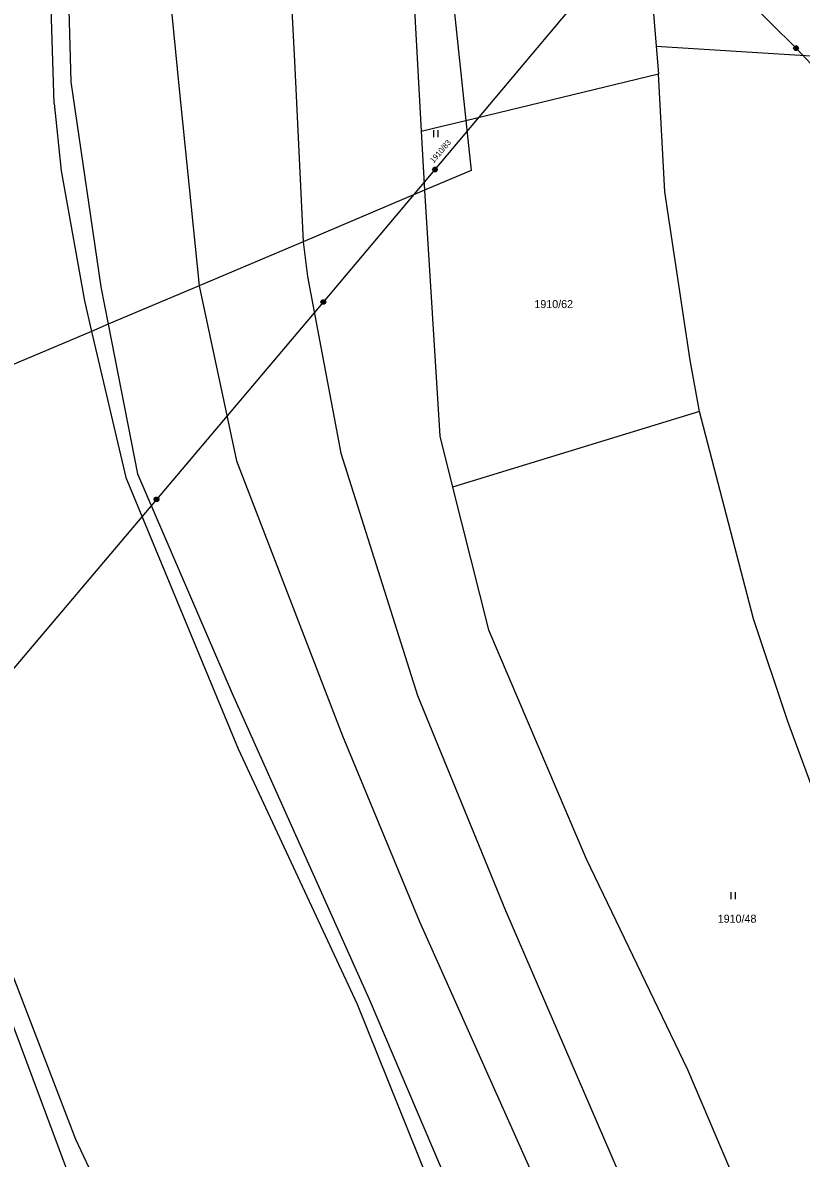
# Model space of a CAD drawing. Extents: x -609861 to -605046, y -1120287 to -1116307.
# Drawn here: x -607537.1 to -607371.7, y -1117773.8 to -1117532.6 of the extents above; entities that cross this region are included whole.
import ezdxf

# ---------------------------------------------------------------- set-up
doc = ezdxf.new("R2010")
doc.units = 0
for name, color, linetype in [('Vrstva 1', 7, 'Continuous'), ('Vrstva 2', 7, 'Continuous'), ('Vrstva 3', 7, 'Continuous'), ('Vrstva 6', 7, 'Continuous')]:
    doc.layers.add(name, color=color, linetype=linetype)

msp = doc.modelspace()

# ---------------------------------------------------------------- linework, layer by layer
at = {"layer": 'Vrstva 1'}
for p, q in [((-607454.96, -1117439.53), (-607442.98, -1117553.36)), ((-607530.45, -1117549.78), (-607532.2, -1117496.49)), ((-607528.27, -1117496.71), (-607526.94, -1117545.2)), ((-607508.34, -1117501.5), (-607503.95, -1117546.01)), ((-607481.29, -1117502.9), (-607479.39, -1117540.81)), ((-607455.15, -1117505.4), (-607452.49, -1117555.65)), ((-607404.66, -1117511.46), (-607402.51, -1117537.58)), ((-607402.51, -1117537.58), (-607402.05, -1117543.45)), ((-607402.51, -1117537.58), (-607343.58, -1117541.34)), ((-607479.39, -1117540.81), (-607477.56, -1117579.14)), ((-607442.98, -1117553.36), (-607402.05, -1117543.45)), ((-607400.67, -1117568.57), (-607402.05, -1117543.45)), ((-607526.94, -1117545.2), (-607520.5, -1117588.7)), ((-607503.95, -1117546.01), (-607499.62, -1117588.49)), ((-607530.45, -1117549.78), (-607528.94, -1117564.08)), ((-607448.35, -1117554.66), (-607442.98, -1117553.36)), ((-607442.98, -1117553.36), (-607441.86, -1117564.01)), ((-607452.49, -1117555.65), (-607448.35, -1117554.66)), ((-607452.49, -1117555.65), (-607451.72, -1117568.19)), ((-607528.94, -1117564.08), (-607524.01, -1117591.7)), ((-607441.86, -1117564.01), (-607451.72, -1117568.19)), ((-607451.72, -1117568.19), (-607477.56, -1117579.14)), ((-607451.72, -1117568.19), (-607448.53, -1117620.46)), ((-607395.31, -1117604.32), (-607400.67, -1117568.57)), ((-607477.56, -1117579.14), (-607499.62, -1117588.49)), ((-607477.56, -1117579.14), (-607476.6, -1117586.5)), ((-607476.6, -1117586.5), (-607469.52, -1117624.05)), ((-607520.5, -1117588.7), (-607518.95, -1117596.68)), ((-607499.62, -1117588.49), (-607518.95, -1117596.68)), ((-607499.62, -1117588.49), (-607491.72, -1117625.67)), ((-607524.01, -1117591.7), (-607522.49, -1117598.18)), ((-607518.95, -1117596.68), (-607522.49, -1117598.18)), ((-607518.95, -1117596.68), (-607512.77, -1117628.44)), ((-607522.49, -1117598.18), (-607579.71, -1117622.44)), ((-607522.49, -1117598.18), (-607515.21, -1117629.25)), ((-607393.29, -1117615.2), (-607395.31, -1117604.32)), ((-607393.29, -1117615.2), (-607445.78, -1117631.25)), ((-607381.81, -1117659.24), (-607393.29, -1117615.2)), ((-607448.53, -1117620.46), (-607445.78, -1117631.25)), ((-607491.72, -1117625.67), (-607469.18, -1117684.08)), ((-607469.52, -1117624.05), (-607453.21, -1117675.51)), ((-607512.77, -1117628.44), (-607492.59, -1117675.12)), ((-607515.21, -1117629.25), (-607491.38, -1117686.86)), ((-607445.78, -1117631.25), (-607438.18, -1117661.6)), ((-607374.56, -1117681.03), (-607381.81, -1117659.24)), ((-607438.18, -1117661.6), (-607417.4, -1117710.22)), ((-607492.59, -1117675.12), (-607463.51, -1117740.07)), ((-607453.21, -1117675.51), (-607434.53, -1117721.2)), ((-607365.24, -1117706.36), (-607374.56, -1117681.03)), ((-607469.18, -1117684.08), (-607452.87, -1117723.41)), ((-607491.38, -1117686.86), (-607466.05, -1117741.09)), ((-607556.48, -1117690.32), (-607525.89, -1117769.79)), ((-607417.4, -1117710.22), (-607395.9, -1117754.97)), ((-607434.53, -1117721.2), (-607387.31, -1117830.47)), ((-607452.87, -1117723.41), (-607429.47, -1117775.86)), ((-607519.56, -1117798.17), (-607541.65, -1117739)), ((-607466.05, -1117741.09), (-607443.95, -1117795.93)), ((-607463.51, -1117740.07), (-607442.15, -1117790.15)), ((-607395.9, -1117754.97), (-607369.41, -1117817.04)), ((-607525.89, -1117769.79), (-607506.62, -1117811.1))]:
    msp.add_line(p, q, dxfattribs=at)
at = {"layer": 'Vrstva 3'}
for p, q in [((-607449.86, -1117555.45), (-607449.86, -1117556.95)), ((-607448.86, -1117556.95), (-607448.86, -1117555.45)), ((-607386.66, -1117717.31), (-607386.66, -1117718.81)), ((-607385.66, -1117718.81), (-607385.66, -1117717.31))]:
    msp.add_line(p, q, dxfattribs=at)
at = {"layer": 'Vrstva 6'}
for p, q in [((-607402.84, -1117508.21), (-607449.54, -1117563.82)), ((-607402.84, -1117508.21), (-607372.81, -1117538.04)), ((-607372.81, -1117538.04), (-607338.54, -1117574.43)), ((-607449.54, -1117563.82), (-607473.26, -1117591.96)), ((-607473.26, -1117591.96), (-607508.7, -1117633.88)), ((-607508.7, -1117633.88), (-607556.48, -1117690.32))]:
    msp.add_line(p, q, dxfattribs=at)
for points in [[(-607372.96, -1117537.56), (-607372.65, -1117537.56), (-607372.4, -1117537.74), (-607372.3, -1117538.03), (-607372.4, -1117538.32), (-607372.65, -1117538.5), (-607372.96, -1117538.5), (-607373.21, -1117538.32), (-607373.31, -1117538.03), (-607373.21, -1117537.74), (-607372.96, -1117537.56), (-607372.93, -1117537.6), (-607372.69, -1117537.6), (-607372.53, -1117537.68), (-607373.09, -1117537.68), (-607373.17, -1117537.76), (-607372.45, -1117537.76), (-607372.45, -1117537.84), (-607373.17, -1117537.84), (-607373.21, -1117537.92), (-607372.41, -1117537.92), (-607372.37, -1117538), (-607373.25, -1117538), (-607373.25, -1117538.08), (-607372.37, -1117538.08), (-607372.4, -1117538.16), (-607373.21, -1117538.16), (-607373.2, -1117538.24), (-607372.39, -1117538.24), (-607372.44, -1117538.32), (-607373.16, -1117538.32), (-607373.08, -1117538.4), (-607372.52, -1117538.4), (-607372.63, -1117538.48), (-607372.97, -1117538.48)], [(-607449.69, -1117563.34), (-607449.38, -1117563.34), (-607449.13, -1117563.52), (-607449.03, -1117563.81), (-607449.13, -1117564.1), (-607449.38, -1117564.28), (-607449.69, -1117564.28), (-607449.94, -1117564.1), (-607450.04, -1117563.81), (-607449.94, -1117563.52), (-607449.69, -1117563.34), (-607449.66, -1117563.38), (-607449.42, -1117563.38), (-607449.26, -1117563.46), (-607449.82, -1117563.46), (-607449.9, -1117563.54), (-607449.18, -1117563.54), (-607449.18, -1117563.62), (-607449.9, -1117563.62), (-607449.94, -1117563.7), (-607449.14, -1117563.7), (-607449.1, -1117563.78), (-607449.98, -1117563.78), (-607449.98, -1117563.86), (-607449.1, -1117563.86), (-607449.13, -1117563.94), (-607449.94, -1117563.94), (-607449.93, -1117564.02), (-607449.12, -1117564.02), (-607449.17, -1117564.1), (-607449.89, -1117564.1), (-607449.81, -1117564.18), (-607449.25, -1117564.18), (-607449.36, -1117564.26), (-607449.7, -1117564.26)], [(-607473.41, -1117591.48), (-607473.1, -1117591.48), (-607472.85, -1117591.66), (-607472.75, -1117591.95), (-607472.85, -1117592.24), (-607473.1, -1117592.42), (-607473.41, -1117592.42), (-607473.66, -1117592.24), (-607473.76, -1117591.95), (-607473.66, -1117591.66), (-607473.41, -1117591.48), (-607473.38, -1117591.52), (-607473.14, -1117591.52), (-607472.98, -1117591.6), (-607473.54, -1117591.6), (-607473.62, -1117591.68), (-607472.9, -1117591.68), (-607472.9, -1117591.76), (-607473.62, -1117591.76), (-607473.66, -1117591.84), (-607472.86, -1117591.84), (-607472.82, -1117591.92), (-607473.7, -1117591.92), (-607473.7, -1117592), (-607472.82, -1117592), (-607472.85, -1117592.08), (-607473.66, -1117592.08), (-607473.65, -1117592.16), (-607472.84, -1117592.16), (-607472.89, -1117592.24), (-607473.61, -1117592.24), (-607473.53, -1117592.32), (-607472.97, -1117592.32), (-607473.08, -1117592.4), (-607473.42, -1117592.4)], [(-607508.85, -1117633.4), (-607508.54, -1117633.4), (-607508.29, -1117633.58), (-607508.19, -1117633.87), (-607508.29, -1117634.16), (-607508.54, -1117634.34), (-607508.85, -1117634.34), (-607509.1, -1117634.16), (-607509.2, -1117633.87), (-607509.1, -1117633.58), (-607508.85, -1117633.4), (-607508.82, -1117633.44), (-607508.58, -1117633.44), (-607508.42, -1117633.52), (-607508.98, -1117633.52), (-607509.06, -1117633.6), (-607508.34, -1117633.6), (-607508.34, -1117633.68), (-607509.06, -1117633.68), (-607509.1, -1117633.76), (-607508.3, -1117633.76), (-607508.26, -1117633.84), (-607509.14, -1117633.84), (-607509.14, -1117633.92), (-607508.26, -1117633.92), (-607508.29, -1117634), (-607509.1, -1117634), (-607509.09, -1117634.08), (-607508.28, -1117634.08), (-607508.33, -1117634.16), (-607509.05, -1117634.16), (-607508.97, -1117634.24), (-607508.41, -1117634.24), (-607508.52, -1117634.32), (-607508.86, -1117634.32)]]:
    msp.add_lwpolyline(points, dxfattribs=at)

# ---------------------------------------------------------------- texts
at = {"layer": 'Vrstva 2'}
msp.add_text('1910/83', height=1.2, rotation=49.50355, dxfattribs=at).set_placement((-607449.8, -1117562.529))
for s, p in [('1910/62', (-607428.407, -1117593.24)), ('1910/48', (-607389.437, -1117723.8))]:
    msp.add_text(s, height=1.7, dxfattribs=at).set_placement(p)

doc.saveas('drawing.dxf')
